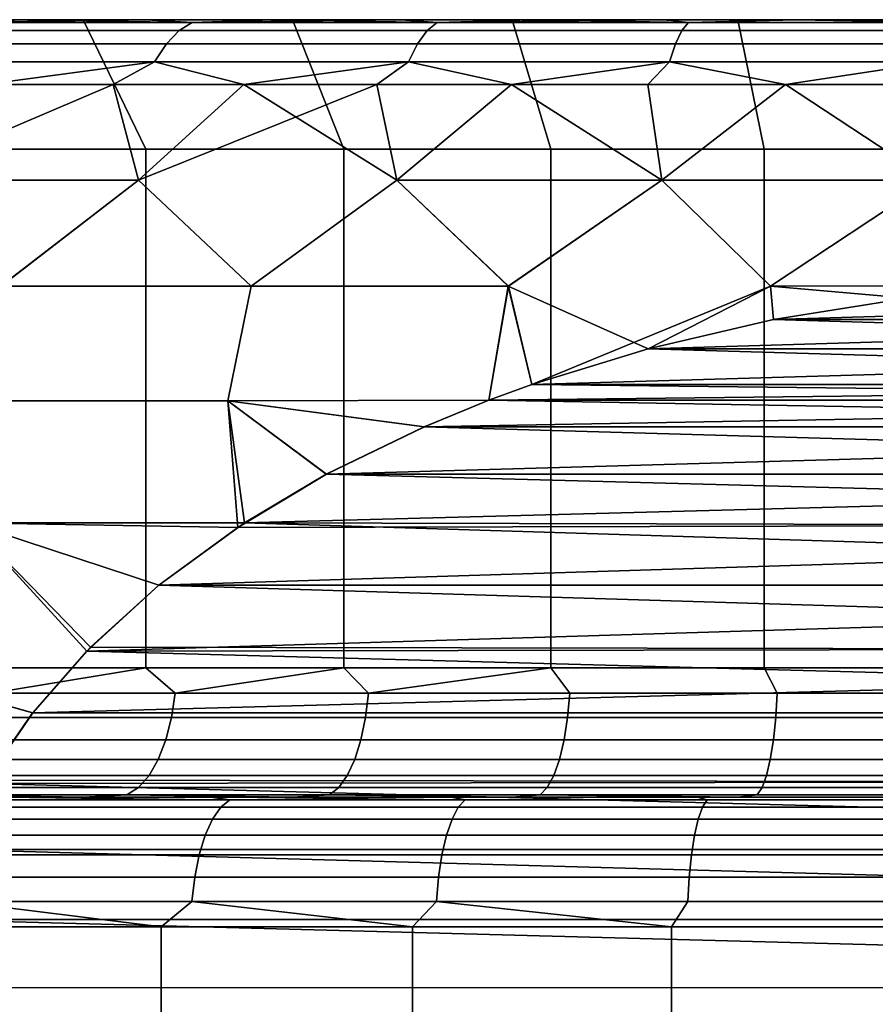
# Model space of a CAD drawing. Header units: metres. Extents: x -109 to 109, y -100 to 76.
# Tile 265 of 337: x 71.94 to 75.24, y 14.2 to 18. Entities that reach past the tile are written whole.
import ezdxf

# ---------------------------------------------------------------- set-up
doc = ezdxf.new("R2010")
doc.units = ezdxf.units.M
doc.layers.add('solid_21062310', color=7, linetype='CONTINUOUS')

msp = doc.modelspace()

# ---------------------------------------------------------------- linework, layer by layer
at = {"layer": 'solid_21062310'}
for points in [[(72.181473, 18, -7.78164), (71.481865, 18, -9.388409), (71.025742, 18, -9.129888), (71.415062, 18, -7.304296)], [(72.181465, 18, 7.781639), (71.415062, 18, 7.304294), (71.481857, 18, 9.388405), (71.948555, 18, 9.623667)], [(71.70137, 17.499994, -6.89443), (72.423515, 17.499994, -7.344541), (72.181473, 18, -7.78164), (71.415062, 18, -7.304296)], [(72.423515, 17.499994, 7.344539), (71.70137, 17.499994, 6.89443), (71.415062, 18, 7.304294), (72.181465, 18, 7.781639)], [(71.690765, 17.989634, 9.658244), (71.948555, 18, 9.623667), (71.481857, 18, 9.388405)], [(71.690765, 17.989634, -9.658244), (71.481865, 18, -9.388409), (72.181473, 18, -7.78164), (71.948563, 18, -9.62367)], [(71.690765, 17.989634, -9.658244), (72.602432, 17.989634, -10.060784), (72.55143, 17.958586, -10.192442), (71.627831, 17.958586, -9.784635)], [(72.602432, 17.989634, 10.060784), (71.690765, 17.989634, 9.658244), (71.627831, 17.958586, 9.784635), (72.55143, 17.958586, 10.192442)], [(72.602432, 17.989634, 10.060784), (71.948555, 18, 9.623667), (71.690765, 17.989634, 9.658244)], [(71.690765, 17.989634, -9.658244), (71.948563, 18, -9.62367), (72.423973, 18, -9.834424)], [(71.690765, 17.989634, -9.658244), (72.423973, 18, -9.834424), (72.602432, 17.989634, -10.060784)], [(72.181465, 18, 7.781639), (71.948555, 18, 9.623667), (72.423965, 18, 9.834422)], [(72.602432, 17.989634, 10.060784), (72.423965, 18, 9.834422), (71.948555, 18, 9.623667)], [(72.989517, 18, -8.178397), (72.423973, 18, -9.834424), (71.948563, 18, -9.62367), (72.181473, 18, -7.78164)], [(72.989517, 18, 8.178396), (72.181465, 18, 7.781639), (72.423965, 18, 9.834422), (72.911934, 18, 10.022417)], [(73.187469, 17.499994, 7.719272), (72.423515, 17.499994, 7.344539), (72.181465, 18, 7.781639), (72.989517, 18, 8.178396)], [(73.187477, 17.499994, -7.719273), (72.989517, 18, -8.178397), (72.181473, 18, -7.78164), (72.423515, 17.499994, -7.344541)], [(72.602432, 17.989634, 10.060784), (72.911934, 18, 10.022417), (72.423965, 18, 9.834422)], [(72.602432, 17.989634, -10.060784), (72.423973, 18, -9.834424), (72.989517, 18, -8.178397), (72.911942, 18, -10.022419)], [(72.602432, 17.989634, -10.060784), (73.547348, 17.989634, -10.377489), (73.508713, 17.958586, -10.51329), (72.55143, 17.958586, -10.192442)], [(73.547348, 17.989634, 10.377489), (72.602432, 17.989634, 10.060784), (72.55143, 17.958586, 10.192442), (73.508713, 17.958586, 10.51329)], [(73.547348, 17.989634, 10.377489), (72.911934, 18, 10.022417), (72.602432, 17.989634, 10.060784)], [(72.602432, 17.989634, -10.060784), (72.911942, 18, -10.022419), (73.409943, 18, -10.18694)], [(72.602432, 17.989634, -10.060784), (73.409943, 18, -10.18694), (73.547348, 17.989634, -10.377489)], [(73.836121, 18, 8.491563), (72.989517, 18, 8.178396), (72.911934, 18, 10.022417), (73.409935, 18, 10.186938)], [(73.547348, 17.989634, 10.377489), (73.409935, 18, 10.186938), (72.911934, 18, 10.022417)], [(73.836121, 18, -8.491564), (73.409943, 18, -10.18694), (72.911942, 18, -10.022419), (72.989517, 18, -8.178397)], [(73.985405, 17.499994, -8.014787), (73.836121, 18, -8.491564), (72.989517, 18, -8.178397), (73.187477, 17.499994, -7.719273)], [(73.985397, 17.499994, 8.014786), (73.187469, 17.499994, 7.719272), (72.989517, 18, 8.178396), (73.836121, 18, 8.491563)], [(73.836121, 18, 8.491563), (73.409935, 18, 10.186938), (73.91436, 18, 10.326812)], [(73.547348, 17.989634, 10.377489), (73.91436, 18, 10.326812), (73.409935, 18, 10.186938)], [(74.708115, 18, -8.717753), (73.91436, 18, -10.326813), (73.409943, 18, -10.18694), (73.836121, 18, -8.491564)], [(73.547348, 17.989634, -10.377489), (73.409943, 18, -10.18694), (73.91436, 18, -10.326813)], [(73.547348, 17.989634, -10.377489), (74.517456, 17.989634, -10.605657), (74.491516, 17.958586, -10.744444), (73.508713, 17.958586, -10.51329)], [(74.517456, 17.989634, 10.605657), (73.547348, 17.989634, 10.377489), (73.508713, 17.958586, 10.51329), (74.491516, 17.958586, 10.744444)], [(74.517456, 17.989634, 10.605657), (73.91436, 18, 10.326812), (73.547348, 17.989634, 10.377489)], [(73.547348, 17.989634, -10.377489), (73.91436, 18, -10.326813), (74.421799, 18, -10.440926)], [(73.547348, 17.989634, -10.377489), (74.421799, 18, -10.440926), (74.517456, 17.989634, -10.605657)], [(74.708115, 18, 8.717753), (73.836121, 18, 8.491563), (73.91436, 18, 10.326812), (74.421799, 18, 10.440925)], [(73.985405, 17.499994, -8.014787), (74.809128, 17.499994, -8.228059), (74.708115, 18, -8.717753), (73.836121, 18, -8.491564)], [(74.809128, 17.499994, 8.228059), (73.985397, 17.499994, 8.014786), (73.836121, 18, 8.491563), (74.708115, 18, 8.717753)], [(74.517456, 17.989634, 10.605657), (74.421799, 18, 10.440925), (73.91436, 18, 10.326812)], [(74.708115, 18, -8.717753), (74.421799, 18, -10.440926), (73.91436, 18, -10.326813)], [(74.708115, 18, 8.717753), (74.421799, 18, 10.440925), (74.933395, 18, 10.529653)], [(74.517456, 17.989634, 10.605657), (74.933395, 18, 10.529653), (74.421799, 18, 10.440925)], [(75.59462, 18, -8.853426), (74.933395, 18, -10.529653), (74.421799, 18, -10.440926), (74.708115, 18, -8.717753)], [(74.517456, 17.989634, -10.605657), (74.421799, 18, -10.440926), (74.933395, 18, -10.529653)], [(74.517456, 17.989634, -10.605657), (75.504486, 17.989634, -10.74334), (75.491455, 17.958586, -10.88393), (74.491516, 17.958586, -10.744444)], [(75.504486, 17.989634, 10.74334), (74.517456, 17.989634, 10.605657), (74.491516, 17.958586, 10.744444), (75.491455, 17.958586, 10.88393)], [(75.504486, 17.989634, 10.74334), (74.933395, 18, 10.529653), (74.517456, 17.989634, 10.605657)], [(75.504486, 17.989634, -10.74334), (74.517456, 17.989634, -10.605657), (74.933395, 18, -10.529653), (75.450294, 18, -10.593366)], [(75.59462, 18, 8.853426), (74.708115, 18, 8.717753), (74.933395, 18, 10.529653), (75.450294, 18, 10.593366)], [(74.809128, 17.499994, -8.228059), (75.650208, 17.499996, -8.356904), (75.59462, 18, -8.853426), (74.708115, 18, -8.717753)], [(74.809128, 17.499994, 8.228059), (74.708115, 18, 8.717753), (75.59462, 18, 8.853426), (75.650208, 17.499996, 8.356904)], [(75.504486, 17.989634, 10.74334), (75.450294, 18, 10.593366), (74.933395, 18, 10.529653)], [(75.59462, 18, -8.853426), (75.450294, 18, -10.593366), (74.933395, 18, -10.529653)], [(71.627831, 17.958586, -9.784635), (72.55143, 17.958586, -10.192442), (72.502571, 17.907503, -10.318549), (71.567551, 17.907503, -9.905696)], [(72.55143, 17.958586, 10.192442), (71.627831, 17.958586, 9.784635), (71.567551, 17.907503, 9.905696), (72.502571, 17.907503, 10.318549)], [(72.55143, 17.958586, -10.192442), (73.508713, 17.958586, -10.51329), (73.471703, 17.907503, -10.643368), (72.502571, 17.907503, -10.318549)], [(73.508713, 17.958586, 10.51329), (72.55143, 17.958586, 10.192442), (72.502571, 17.907503, 10.318549), (73.471703, 17.907503, 10.643368)], [(73.508713, 17.958586, -10.51329), (74.491516, 17.958586, -10.744444), (74.466667, 17.907503, -10.877381), (73.471703, 17.907503, -10.643368)], [(74.491516, 17.958586, 10.744444), (73.508713, 17.958586, 10.51329), (73.471703, 17.907503, 10.643368), (74.466667, 17.907503, 10.877381)], [(74.491516, 17.958586, -10.744444), (75.491455, 17.958586, -10.88393), (75.478973, 17.907503, -11.018593), (74.466667, 17.907503, -10.877381)], [(75.491455, 17.958586, 10.88393), (74.491516, 17.958586, 10.744444), (74.466667, 17.907503, 10.877381), (75.478973, 17.907503, 11.018593)], [(71.567551, 17.907503, -9.905696), (72.502571, 17.907503, -10.318549), (72.456886, 17.837454, -10.43647), (71.511185, 17.837454, -10.018899)], [(72.502571, 17.907503, 10.318549), (71.567551, 17.907503, 9.905696), (71.511185, 17.837454, 10.018899), (72.456886, 17.837454, 10.43647)], [(72.502571, 17.907503, -10.318549), (73.471703, 17.907503, -10.643368), (73.437096, 17.837454, -10.765001), (72.456886, 17.837454, -10.43647)], [(73.471703, 17.907503, 10.643368), (72.502571, 17.907503, 10.318549), (72.456886, 17.837454, 10.43647), (73.437096, 17.837454, 10.765001)], [(73.471703, 17.907503, -10.643368), (74.466667, 17.907503, -10.877381), (74.443428, 17.837454, -11.001689), (73.437096, 17.837454, -10.765001)], [(74.466667, 17.907503, 10.877381), (73.471703, 17.907503, 10.643368), (73.437096, 17.837454, 10.765001), (74.443428, 17.837454, 11.001689)], [(74.466667, 17.907503, -10.877381), (75.478973, 17.907503, -11.018593), (75.467308, 17.837454, -11.144514), (74.443428, 17.837454, -11.001689)], [(75.478973, 17.907503, 11.018593), (74.466667, 17.907503, 10.877381), (74.443428, 17.837454, 11.001689), (75.467308, 17.837454, 11.144514)], [(71.511185, 17.837454, -10.018899), (72.456886, 17.837454, -10.43647), (71.802826, 17.75, -10.285383)], [(72.456886, 17.837454, 10.43647), (71.511185, 17.837454, 10.018899), (71.802826, 17.75, 10.285383), (72.297546, 17.75, 10.497233)], [(72.456886, 17.837454, -10.43647), (72.297546, 17.75, -10.497233), (71.802826, 17.75, -10.285383)], [(72.456886, 17.837454, -10.43647), (72.801788, 17.75, -10.685305), (72.297546, 17.75, -10.497233)], [(72.456886, 17.837454, 10.43647), (72.297546, 17.75, 10.497233), (72.801788, 17.75, 10.685305)], [(72.456886, 17.837454, -10.43647), (73.437096, 17.837454, -10.765001), (72.801788, 17.75, -10.685305)], [(73.437096, 17.837454, 10.765001), (72.456886, 17.837454, 10.43647), (72.801788, 17.75, 10.685305), (73.3144, 17.75, 10.84917)], [(73.437096, 17.837454, -10.765001), (73.3144, 17.75, -10.84917), (72.801788, 17.75, -10.685305)], [(73.437096, 17.837454, -10.765001), (73.834236, 17.75, -10.988459), (73.3144, 17.75, -10.84917)], [(73.437096, 17.837454, 10.765001), (73.3144, 17.75, 10.84917), (73.834236, 17.75, 10.988459)], [(73.437096, 17.837454, -10.765001), (74.443428, 17.837454, -11.001689), (73.834236, 17.75, -10.988459)], [(74.443428, 17.837454, 11.001689), (73.437096, 17.837454, 10.765001), (73.834236, 17.75, 10.988459), (74.360107, 17.75, 11.102855)], [(74.443428, 17.837454, -11.001689), (74.360107, 17.75, -11.102855), (73.834236, 17.75, -10.988459)], [(74.443428, 17.837454, -11.001689), (74.890823, 17.75, -11.192099), (74.360107, 17.75, -11.102855)], [(74.443428, 17.837454, 11.001689), (74.360107, 17.75, 11.102855), (74.890823, 17.75, 11.192099)], [(74.443428, 17.837454, -11.001689), (75.467308, 17.837454, -11.144514), (74.890823, 17.75, -11.192099)], [(75.467308, 17.837454, 11.144514), (74.443428, 17.837454, 11.001689), (74.890823, 17.75, 11.192099), (75.425186, 17.75, 11.25599)], [(75.467308, 17.837454, -11.144514), (75.425186, 17.75, -11.25599), (74.890823, 17.75, -11.192099)], [(72.297546, 17.75, -10.497233), (72.394798, 17.381361, -10.938274), (71.864182, 16.972231, -11.090801), (71.430824, 17.381361, -10.526253)], [(71.802826, 17.75, -10.285383), (72.297546, 17.75, -10.497233), (71.430824, 17.381361, -10.526253)], [(72.297546, 17.75, 10.497233), (71.802826, 17.75, 10.285383), (71.430824, 17.381361, 10.526253), (72.394798, 17.381361, 10.938274)], [(72.297546, 17.75, -10.497233), (72.801788, 17.75, -10.685305), (72.394798, 17.381361, -10.938274)], [(72.801788, 17.75, 10.685305), (72.297546, 17.75, 10.497233), (72.394798, 17.381361, 10.938274)], [(73.3144, 17.75, -10.84917), (73.391823, 17.381361, -11.262228), (72.829597, 16.972231, -11.446608), (72.394798, 17.381361, -10.938274)], [(72.801788, 17.75, -10.685305), (73.3144, 17.75, -10.84917), (72.394798, 17.381361, -10.938274)], [(72.801788, 17.75, 10.685305), (72.394798, 17.381361, 10.938274), (72.829247, 16.972231, 11.446496), (73.391823, 17.381361, 11.262228)], [(73.3144, 17.75, 10.84917), (72.801788, 17.75, 10.685305), (73.391823, 17.381361, 11.262228)], [(73.3144, 17.75, -10.84917), (73.834236, 17.75, -10.988459), (73.391823, 17.381361, -11.262228)], [(73.834236, 17.75, 10.988459), (73.3144, 17.75, 10.84917), (73.391823, 17.381361, 11.262228)], [(73.834236, 17.75, -10.988459), (74.360107, 17.75, -11.102855), (74.413872, 17.381361, -11.495504), (73.391823, 17.381361, -11.262228)], [(73.834236, 17.75, 10.988459), (73.391823, 17.381361, 11.262228), (73.821648, 16.972231, 11.718495), (74.413872, 17.381361, 11.495504)], [(74.360107, 17.75, 11.102855), (73.834236, 17.75, 10.988459), (74.413872, 17.381361, 11.495504)], [(74.360107, 17.75, -11.102855), (74.890823, 17.75, -11.192099), (74.413872, 17.381361, -11.495504)], [(74.890823, 17.75, 11.192099), (74.360107, 17.75, 11.102855), (74.413872, 17.381361, 11.495504)], [(74.890823, 17.75, -11.192099), (75.425186, 17.75, -11.25599), (75.452721, 17.381361, -11.636226), (74.413872, 17.381361, -11.495504)], [(74.890823, 17.75, 11.192099), (74.413872, 17.381361, 11.495504), (74.833679, 16.972231, 11.904624), (75.452721, 17.381361, 11.636226)], [(75.425186, 17.75, 11.25599), (74.890823, 17.75, 11.192099), (75.452721, 17.381361, 11.636226)], [(71.701347, 15.5, 6.894411), (71.70137, 17.499994, 6.89443), (72.423515, 17.499994, 7.344539), (72.423462, 15.5, 7.344511)], [(71.701347, 15.5, -6.894411), (72.423462, 15.5, -7.344511), (72.423515, 17.499994, -7.344541), (71.70137, 17.499994, -6.89443)], [(72.423462, 15.5, 7.344511), (72.423515, 17.499994, 7.344539), (73.187469, 17.499994, 7.719272), (73.187408, 15.5, 7.719245)], [(72.423462, 15.5, -7.344511), (73.187408, 15.5, -7.719245), (73.187477, 17.499994, -7.719273), (72.423515, 17.499994, -7.344541)], [(73.187408, 15.5, 7.719245), (73.187469, 17.499994, 7.719272), (73.985397, 17.499994, 8.014786), (73.985352, 15.5, 8.01477)], [(73.187408, 15.5, -7.719245), (73.985352, 15.5, -8.01477), (73.985405, 17.499994, -8.014787), (73.187477, 17.499994, -7.719273)], [(73.985352, 15.5, 8.01477), (73.985397, 17.499994, 8.014786), (74.809128, 17.499994, 8.228059), (74.80909, 15.5, 8.228051)], [(73.985352, 15.5, -8.01477), (74.80909, 15.5, -8.228051), (74.809128, 17.499994, -8.228059), (73.985405, 17.499994, -8.014787)], [(75.650185, 15.5, 8.356902), (74.80909, 15.5, 8.228051), (74.809128, 17.499994, 8.228059), (75.650208, 17.499996, 8.356904)], [(74.80909, 15.5, -8.228051), (75.650185, 15.5, -8.356902), (75.650208, 17.499996, -8.356904), (74.809128, 17.499994, -8.228059)], [(70.93222, 16.972231, 10.653473), (71.863747, 16.972231, 11.09062), (72.394798, 17.381361, 10.938274), (71.430824, 17.381361, 10.526253)], [(71.863747, 16.972231, 11.09062), (72.829247, 16.972231, 11.446496), (72.394798, 17.381361, 10.938274)], [(72.829597, 16.972231, -11.446608), (71.864182, 16.972231, -11.090801), (72.394798, 17.381361, -10.938274)], [(72.829247, 16.972231, 11.446496), (73.821648, 16.972231, 11.718495), (73.391823, 17.381361, 11.262228)], [(73.821907, 16.972231, -11.718554), (72.829597, 16.972231, -11.446608), (73.391823, 17.381361, -11.262228)], [(73.821907, 16.972231, -11.718554), (73.391823, 17.381361, -11.262228), (74.413872, 17.381361, -11.495504)], [(74.361534, 16.729664, 12), (74.833679, 16.972231, 11.904624), (74.413872, 17.381361, 11.495504), (73.821648, 16.972231, 11.718495)], [(73.912773, 16.592251, -12), (73.821907, 16.972231, -11.718554), (74.413872, 17.381361, -11.495504), (74.833832, 16.972231, -11.904645)], [(74.833832, 16.972231, -11.904645), (74.413872, 17.381361, -11.495504), (75.452721, 17.381361, -11.636226)], [(74.833679, 16.972231, 11.904624), (75.857292, 16.974268, 12), (75.452721, 17.381361, 11.636226)], [(75.857338, 16.974266, -12), (74.833832, 16.972231, -11.904645), (75.452721, 17.381361, -11.636226)], [(72.739418, 16.529663, -11.724533), (71.754494, 16.529663, -11.361639), (71.864182, 16.972231, -11.090801), (72.829597, 16.972231, -11.446608)], [(71.754509, 16.529663, 11.361646), (72.739426, 16.529663, 11.724535), (72.829247, 16.972231, 11.446496), (71.863747, 16.972231, 11.09062)], [(72.739418, 16.529663, -11.724533), (72.829597, 16.972231, -11.446608), (73.821907, 16.972231, -11.718554), (73.747169, 16.531908, -12)], [(72.739426, 16.529663, 11.724535), (73.747177, 16.53191, 12), (73.821648, 16.972231, 11.718495), (72.829247, 16.972231, 11.446496)], [(73.912773, 16.592251, -12), (73.747169, 16.531908, -12), (73.821907, 16.972231, -11.718554)], [(73.912506, 16.592155, 12), (73.821648, 16.972231, 11.718495), (73.747177, 16.53191, 12)], [(74.361534, 16.729664, 12), (73.821648, 16.972231, 11.718495), (73.912506, 16.592155, 12)], [(74.361694, 16.729706, -12), (73.912773, 16.592251, -12), (74.833832, 16.972231, -11.904645)], [(74.361534, 16.729664, 12), (74.845062, 16.843012, 12), (74.833679, 16.972231, 11.904624)], [(74.845131, 16.843027, -12), (74.361694, 16.729706, -12), (74.833832, 16.972231, -11.904645)], [(75.362679, 16.926126, 12), (75.857292, 16.974268, 12), (74.833679, 16.972231, 11.904624)], [(74.845062, 16.843012, 12), (75.362679, 16.926126, 12), (74.833679, 16.972231, 11.904624)], [(75.362686, 16.926126, -12), (74.833832, 16.972231, -11.904645), (75.857338, 16.974266, -12)], [(74.845131, 16.843027, -12), (74.833832, 16.972231, -11.904645), (75.362686, 16.926126, -12)], [(74.845062, 16.843012, 12), (78.154869, 16.843027, 12), (77.637314, 16.926126, 12)], [(74.845062, 16.843012, 12), (77.637314, 16.926126, 12), (75.362679, 16.926126, 12)], [(74.845131, 16.843027, -12), (75.362686, 16.926126, -12), (78.154938, 16.843012, -12)], [(74.361534, 16.729664, 12), (78.638306, 16.729706, 12), (74.845062, 16.843012, 12)], [(74.845131, 16.843027, -12), (78.154938, 16.843012, -12), (74.361694, 16.729706, -12)], [(74.361694, 16.729706, -12), (78.154938, 16.843012, -12), (78.638466, 16.729664, -12)], [(74.845062, 16.843012, 12), (78.638306, 16.729706, 12), (78.154869, 16.843027, 12)], [(74.361534, 16.729664, 12), (73.912506, 16.592155, 12), (79.087227, 16.592251, 12)], [(74.361694, 16.729706, -12), (78.638466, 16.729664, -12), (73.912773, 16.592251, -12)], [(73.912773, 16.592251, -12), (78.638466, 16.729664, -12), (79.087494, 16.592155, -12)], [(74.361534, 16.729664, 12), (79.087227, 16.592251, 12), (78.638306, 16.729706, 12)], [(73.912773, 16.592251, -12), (79.252823, 16.53191, -12), (73.747169, 16.531908, -12)], [(73.747177, 16.53191, 12), (79.252831, 16.531908, 12), (79.087227, 16.592251, 12)], [(73.912506, 16.592155, 12), (73.747177, 16.53191, 12), (79.087227, 16.592251, 12)], [(73.912773, 16.592251, -12), (79.087494, 16.592155, -12), (79.252823, 16.53191, -12)], [(72.777435, 16.04151, -12), (71.741638, 16.058638, -11.620007), (71.754494, 16.529663, -11.361639), (72.739418, 16.529663, -11.724533)], [(71.754509, 16.529663, 11.361646), (71.741676, 16.058638, 11.620023), (72.804085, 16.059052, 12), (72.739426, 16.529663, 11.724535)], [(73.498039, 16.429932, -12), (72.739418, 16.529663, -11.724533), (73.747169, 16.531908, -12)], [(73.119667, 16.24637, -12), (72.739418, 16.529663, -11.724533), (73.498039, 16.429932, -12)], [(73.119667, 16.24637, -12), (72.777435, 16.04151, -12), (72.739418, 16.529663, -11.724533)], [(73.497643, 16.429758, 12), (73.747177, 16.53191, 12), (72.739426, 16.529663, 11.724535)], [(72.739426, 16.529663, 11.724535), (72.804085, 16.059052, 12), (73.119141, 16.246086, 12)], [(73.497643, 16.429758, 12), (72.739426, 16.529663, 11.724535), (73.119141, 16.246086, 12)], [(73.497643, 16.429758, 12), (79.252831, 16.531908, 12), (73.747177, 16.53191, 12)], [(73.497643, 16.429758, 12), (79.501961, 16.429932, 12), (79.252831, 16.531908, 12)], [(73.498039, 16.429932, -12), (73.747169, 16.531908, -12), (79.502357, 16.429758, -12)], [(73.747169, 16.531908, -12), (79.252823, 16.53191, -12), (79.502357, 16.429758, -12)], [(73.497643, 16.429758, 12), (73.119141, 16.246086, 12), (79.880333, 16.24637, 12)], [(73.119667, 16.24637, -12), (73.498039, 16.429932, -12), (79.502357, 16.429758, -12)], [(73.119667, 16.24637, -12), (79.502357, 16.429758, -12), (79.880859, 16.246086, -12)], [(73.497643, 16.429758, 12), (79.880333, 16.24637, 12), (79.501961, 16.429932, 12)], [(73.119667, 16.24637, -12), (80.195915, 16.059052, -12), (72.777435, 16.04151, -12)], [(72.804085, 16.059052, 12), (80.222565, 16.04151, 12), (79.880333, 16.24637, 12)], [(73.119141, 16.246086, 12), (72.804085, 16.059052, 12), (79.880333, 16.24637, 12)], [(73.119667, 16.24637, -12), (79.880859, 16.246086, -12), (80.195915, 16.059052, -12)], [(71.741676, 16.058638, 11.620023), (71.138428, 15.564455, 11.566726), (71.986153, 15.325371, 12), (72.209251, 15.578836, 12)], [(71.986824, 15.326256, -12), (71.138489, 15.564455, -11.566754), (71.741638, 16.058638, -11.620007), (72.195213, 15.564474, -12)], [(72.473518, 15.818521, -12), (71.741638, 16.058638, -11.620007), (72.777435, 16.04151, -12)], [(72.473518, 15.818521, -12), (72.195213, 15.564474, -12), (71.741638, 16.058638, -11.620007)], [(72.472763, 15.817902, 12), (72.804085, 16.059052, 12), (71.741676, 16.058638, 11.620023)], [(72.472763, 15.817902, 12), (71.741676, 16.058638, 11.620023), (72.209251, 15.578836, 12)], [(72.472763, 15.817902, 12), (80.526482, 15.818521, 12), (72.804085, 16.059052, 12)], [(72.473518, 15.818521, -12), (80.195915, 16.059052, -12), (80.527237, 15.817902, -12)], [(72.473518, 15.818521, -12), (72.777435, 16.04151, -12), (80.195915, 16.059052, -12)], [(72.804085, 16.059052, 12), (80.526482, 15.818521, 12), (80.222565, 16.04151, 12)], [(72.473518, 15.818521, -12), (80.527237, 15.817902, -12), (72.195213, 15.564474, -12)], [(72.195213, 15.564474, -12), (80.527237, 15.817902, -12), (80.790749, 15.578836, -12)], [(72.472763, 15.817902, 12), (72.209251, 15.578836, 12), (80.804787, 15.564474, 12)], [(72.472763, 15.817902, 12), (80.804787, 15.564474, 12), (80.526482, 15.818521, 12)], [(71.986153, 15.325371, 12), (80.804787, 15.564474, 12), (72.209251, 15.578836, 12)], [(72.195213, 15.564474, -12), (80.790749, 15.578836, -12), (81.013847, 15.325371, -12)], [(71.986153, 15.325371, 12), (71.138428, 15.564455, 11.566726), (71.806473, 15.06565, 12)], [(71.798897, 15.052801, -12), (71.138489, 15.564455, -11.566754), (71.986824, 15.326256, -12)], [(71.986153, 15.325371, 12), (81.013176, 15.326256, 12), (80.804787, 15.564474, 12)], [(71.986824, 15.326256, -12), (72.195213, 15.564474, -12), (81.013847, 15.325371, -12)], [(71.827873, 15.402454, -6.992333), (72.423462, 15.5, -7.344511), (71.701347, 15.5, -6.894411)], [(71.827873, 15.402454, 6.992333), (71.701347, 15.5, 6.894411), (72.423462, 15.5, 7.344511)], [(71.827873, 15.402454, -6.992333), (72.535736, 15.402454, -7.416612), (72.423462, 15.5, -7.344511)], [(72.535736, 15.402454, 7.416612), (71.827873, 15.402454, 6.992333), (72.423462, 15.5, 7.344511)], [(72.535736, 15.402454, -7.416612), (73.187408, 15.5, -7.719245), (72.423462, 15.5, -7.344511)], [(72.535736, 15.402454, 7.416612), (72.423462, 15.5, 7.344511), (73.187408, 15.5, 7.719245)], [(72.535736, 15.402454, -7.416612), (73.281784, 15.402454, -7.769464), (73.187408, 15.5, -7.719245)], [(73.281784, 15.402454, 7.769464), (72.535736, 15.402454, 7.416612), (73.187408, 15.5, 7.719245)], [(73.281784, 15.402454, -7.769464), (73.985352, 15.5, -8.01477), (73.187408, 15.5, -7.719245)], [(73.281784, 15.402454, 7.769464), (73.187408, 15.5, 7.719245), (73.985352, 15.5, 8.01477)], [(73.281784, 15.402454, -7.769464), (74.058823, 15.402454, -8.047492), (73.985352, 15.5, -8.01477)], [(74.058823, 15.402454, 8.047492), (73.281784, 15.402454, 7.769464), (73.985352, 15.5, 8.01477)], [(74.859367, 15.402454, -8.248019), (74.80909, 15.5, -8.228051), (73.985352, 15.5, -8.01477), (74.058823, 15.402454, -8.047492)], [(74.859367, 15.402454, 8.248019), (74.058823, 15.402454, 8.047492), (73.985352, 15.5, 8.01477), (74.80909, 15.5, 8.228051)], [(75.675713, 15.402454, -8.369113), (75.650185, 15.5, -8.356902), (74.80909, 15.5, -8.228051), (74.859367, 15.402454, -8.248019)], [(75.675713, 15.402454, 8.369113), (74.859367, 15.402454, 8.248019), (74.80909, 15.5, 8.228051), (75.650185, 15.5, 8.356902)], [(71.812042, 15.308568, -7.016022), (72.522308, 15.308568, -7.441738), (72.535736, 15.402454, -7.416612), (71.827873, 15.402454, -6.992333)], [(72.522308, 15.308568, 7.441738), (71.812042, 15.308568, 7.016022), (71.827873, 15.402454, 6.992333), (72.535736, 15.402454, 7.416612)], [(72.522308, 15.308568, -7.441738), (73.270882, 15.308568, -7.795786), (73.281784, 15.402454, -7.769464), (72.535736, 15.402454, -7.416612)], [(73.270882, 15.308568, 7.795786), (72.522308, 15.308568, 7.441738), (72.535736, 15.402454, 7.416612), (73.281784, 15.402454, 7.769464)], [(73.270882, 15.308568, -7.795786), (74.050552, 15.308568, -8.074757), (74.058823, 15.402454, -8.047492), (73.281784, 15.402454, -7.769464)], [(74.050552, 15.308568, 8.074757), (73.270882, 15.308568, 7.795786), (73.281784, 15.402454, 7.769464), (74.058823, 15.402454, 8.047492)], [(74.050552, 15.308568, -8.074757), (74.853806, 15.308568, -8.275962), (74.859367, 15.402454, -8.248019), (74.058823, 15.402454, -8.047492)], [(74.853806, 15.308568, 8.275962), (74.050552, 15.308568, 8.074757), (74.058823, 15.402454, 8.047492), (74.859367, 15.402454, 8.248019)], [(74.853806, 15.308568, -8.275962), (75.67292, 15.308568, -8.397466), (75.675713, 15.402454, -8.369113), (74.859367, 15.402454, -8.248019)], [(75.67292, 15.308568, 8.397466), (74.853806, 15.308568, 8.275962), (74.859367, 15.402454, 8.248019), (75.675713, 15.402454, 8.369113)], [(71.786331, 15.222052, -7.0545), (72.500496, 15.222052, -7.48255), (72.522308, 15.308568, -7.441738), (71.812042, 15.308568, -7.016022)], [(72.500496, 15.222052, 7.48255), (71.786331, 15.222052, 7.0545), (71.812042, 15.308568, 7.016022), (72.522308, 15.308568, 7.441738)], [(71.986824, 15.326256, -12), (81.013847, 15.325371, -12), (81.193527, 15.06565, -12), (71.798897, 15.052801, -12)], [(71.806473, 15.06565, 12), (81.201103, 15.052801, 12), (81.013176, 15.326256, 12), (71.986153, 15.325371, 12)], [(72.500496, 15.222052, -7.48255), (73.253174, 15.222052, -7.83854), (73.270882, 15.308568, -7.795786), (72.522308, 15.308568, -7.441738)], [(73.253174, 15.222052, 7.83854), (72.500496, 15.222052, 7.48255), (72.522308, 15.308568, 7.441738), (73.270882, 15.308568, 7.795786)], [(73.253174, 15.222052, -7.83854), (74.037117, 15.222052, -8.11904), (74.050552, 15.308568, -8.074757), (73.270882, 15.308568, -7.795786)], [(74.037117, 15.222052, 8.11904), (73.253174, 15.222052, 7.83854), (73.270882, 15.308568, 7.795786), (74.050552, 15.308568, 8.074757)], [(74.037117, 15.222052, -8.11904), (74.84478, 15.222052, -8.321349), (74.853806, 15.308568, -8.275962), (74.050552, 15.308568, -8.074757)], [(74.84478, 15.222052, 8.321349), (74.037117, 15.222052, 8.11904), (74.050552, 15.308568, 8.074757), (74.853806, 15.308568, 8.275962)], [(74.84478, 15.222052, -8.321349), (75.668388, 15.222052, -8.44352), (75.67292, 15.308568, -8.397466), (74.853806, 15.308568, -8.275962)], [(75.668388, 15.222052, 8.44352), (74.84478, 15.222052, 8.321349), (74.853806, 15.308568, 8.275962), (75.67292, 15.308568, 8.397466)], [(71.751732, 15.146238, -7.106284), (72.471138, 15.146238, -7.537477), (72.500496, 15.222052, -7.48255), (71.786331, 15.222052, -7.0545)], [(72.471138, 15.146238, 7.537477), (71.751732, 15.146238, 7.106284), (71.786331, 15.222052, 7.0545), (72.500496, 15.222052, 7.48255)], [(72.471138, 15.146238, -7.537477), (73.22934, 15.146238, -7.89608), (73.253174, 15.222052, -7.83854), (72.500496, 15.222052, -7.48255)], [(73.22934, 15.146238, 7.89608), (72.471138, 15.146238, 7.537477), (72.500496, 15.222052, 7.48255), (73.253174, 15.222052, 7.83854)], [(73.22934, 15.146238, -7.89608), (74.019035, 15.146238, -8.178638), (74.037117, 15.222052, -8.11904), (73.253174, 15.222052, -7.83854)], [(74.019035, 15.146238, 8.178638), (73.22934, 15.146238, 7.89608), (73.253174, 15.222052, 7.83854), (74.037117, 15.222052, 8.11904)], [(74.019035, 15.146238, -8.178638), (74.832634, 15.146238, -8.382433), (74.84478, 15.222052, -8.321349), (74.037117, 15.222052, -8.11904)], [(74.832634, 15.146238, 8.382433), (74.019035, 15.146238, 8.178638), (74.037117, 15.222052, 8.11904), (74.84478, 15.222052, 8.321349)], [(74.832634, 15.146238, -8.382433), (75.662285, 15.146238, -8.505501), (75.668388, 15.222052, -8.44352), (74.84478, 15.222052, -8.321349)], [(75.662285, 15.146238, 8.505501), (74.832634, 15.146238, 8.382433), (74.84478, 15.222052, 8.321349), (75.668388, 15.222052, 8.44352)], [(71.709572, 15.084047, -7.169381), (72.435364, 15.084047, -7.604403), (72.471138, 15.146238, -7.537477), (71.751732, 15.146238, -7.106284)], [(72.435364, 15.084047, 7.604403), (71.709572, 15.084047, 7.169381), (71.751732, 15.146238, 7.106284), (72.471138, 15.146238, 7.537477)], [(72.435364, 15.084047, -7.604403), (73.200294, 15.084047, -7.966189), (73.22934, 15.146238, -7.89608), (72.471138, 15.146238, -7.537477)], [(73.200294, 15.084047, 7.966189), (72.435364, 15.084047, 7.604403), (72.471138, 15.146238, 7.537477), (73.22934, 15.146238, 7.89608)], [(73.200294, 15.084047, -7.966189), (73.997009, 15.084047, -8.251258), (74.019035, 15.146238, -8.178638), (73.22934, 15.146238, -7.89608)], [(73.997009, 15.084047, 8.251258), (73.200294, 15.084047, 7.966189), (73.22934, 15.146238, 7.89608), (74.019035, 15.146238, 8.178638)], [(73.997009, 15.084047, -8.251258), (74.817825, 15.084047, -8.456861), (74.832634, 15.146238, -8.382433), (74.019035, 15.146238, -8.178638)], [(74.817825, 15.084047, 8.456861), (73.997009, 15.084047, 8.251258), (74.019035, 15.146238, 8.178638), (74.832634, 15.146238, 8.382433)], [(74.817825, 15.084047, -8.456861), (75.654846, 15.084047, -8.581021), (75.662285, 15.146238, -8.505501), (74.832634, 15.146238, -8.382433)], [(75.654846, 15.084047, 8.581021), (74.817825, 15.084047, 8.456861), (74.832634, 15.146238, 8.382433), (75.662285, 15.146238, 8.505501)], [(71.661476, 15.037872, -7.241362), (72.394554, 15.037872, -7.680751), (72.435364, 15.084047, -7.604403), (71.709572, 15.084047, -7.169381)], [(72.394554, 15.037872, 7.680751), (71.661476, 15.037872, 7.241362), (71.709572, 15.084047, 7.169381), (72.435364, 15.084047, 7.604403)], [(72.394554, 15.037872, -7.680751), (73.167168, 15.037872, -8.04617), (73.200294, 15.084047, -7.966189), (72.435364, 15.084047, -7.604403)], [(73.167168, 15.037872, 8.04617), (72.394554, 15.037872, 7.680751), (72.435364, 15.084047, 7.604403), (73.200294, 15.084047, 7.966189)], [(73.167168, 15.037872, -8.04617), (73.971878, 15.037872, -8.334101), (73.997009, 15.084047, -8.251258), (73.200294, 15.084047, -7.966189)], [(73.971878, 15.037872, 8.334101), (73.167168, 15.037872, 8.04617), (73.200294, 15.084047, 7.966189), (73.997009, 15.084047, 8.251258)], [(73.971878, 15.037872, -8.334101), (74.800934, 15.037872, -8.541769), (74.817825, 15.084047, -8.456861), (73.997009, 15.084047, -8.251258)], [(74.800934, 15.037872, 8.541769), (73.971878, 15.037872, 8.334101), (73.997009, 15.084047, 8.251258), (74.817825, 15.084047, 8.456861)], [(74.800934, 15.037872, -8.541769), (75.646355, 15.037872, -8.667175), (75.654846, 15.084047, -8.581021), (74.817825, 15.084047, -8.456861)], [(75.646355, 15.037872, 8.667175), (74.800934, 15.037872, 8.541769), (74.817825, 15.084047, 8.456861), (75.654846, 15.084047, 8.581021)], [(71.806473, 15.06565, 12), (71.669861, 14.798217, 12), (81.329826, 14.798903, 12), (81.201103, 15.052801, 12)], [(71.798897, 15.052801, -12), (81.330139, 14.798217, -12), (81.427162, 14.529242, -12), (71.670174, 14.798903, -12)], [(71.798897, 15.052801, -12), (81.193527, 15.06565, -12), (81.330139, 14.798217, -12)], [(71.609299, 15.009493, 7.319454), (72.181038, 15, 7.78138), (71.414505, 15, 7.30389)], [(71.609299, 15.009493, -7.319454), (71.414513, 15, -7.303896), (72.181053, 15, -7.781385)], [(71.609299, 15.009493, -7.319454), (72.350281, 15.009493, -7.763582), (72.394554, 15.037872, -7.680751), (71.661476, 15.037872, -7.241362)], [(72.350281, 15.009493, 7.763582), (71.609299, 15.009493, 7.319454), (71.661476, 15.037872, 7.241362), (72.394554, 15.037872, 7.680751)], [(72.350281, 15.009493, 7.763582), (72.181038, 15, 7.78138), (71.609299, 15.009493, 7.319454)], [(71.609299, 15.009493, -7.319454), (72.181053, 15, -7.781385), (72.350281, 15.009493, -7.763582)], [(72.350281, 15.009493, 7.763582), (72.989265, 15, 8.178281), (72.181038, 15, 7.78138)], [(72.350281, 15.009493, -7.763582), (72.181053, 15, -7.781385), (72.989273, 15, -8.178285)], [(72.350281, 15.009493, -7.763582), (73.131226, 15.009493, -8.132941), (73.167168, 15.037872, -8.04617), (72.394554, 15.037872, -7.680751)], [(73.131226, 15.009493, 8.132941), (72.350281, 15.009493, 7.763582), (72.394554, 15.037872, 7.680751), (73.167168, 15.037872, 8.04617)], [(73.131226, 15.009493, 8.132941), (72.989265, 15, 8.178281), (72.350281, 15.009493, 7.763582)], [(72.350281, 15.009493, -7.763582), (72.989273, 15, -8.178285), (73.131226, 15.009493, -8.132941)], [(73.131226, 15.009493, 8.132941), (73.836037, 15, 8.491524), (72.989265, 15, 8.178281)], [(73.131226, 15.009493, -8.132941), (72.989273, 15, -8.178285), (73.836044, 15, -8.491527)], [(73.131226, 15.009493, -8.132941), (73.944618, 15.009493, -8.423977), (73.971878, 15.037872, -8.334101), (73.167168, 15.037872, -8.04617)], [(73.944618, 15.009493, 8.423977), (73.131226, 15.009493, 8.132941), (73.167168, 15.037872, 8.04617), (73.971878, 15.037872, 8.334101)], [(73.944618, 15.009493, 8.423977), (73.836037, 15, 8.491524), (73.131226, 15.009493, 8.132941)], [(73.131226, 15.009493, -8.132941), (73.836044, 15, -8.491527), (73.944618, 15.009493, -8.423977)], [(73.944618, 15.009493, 8.423977), (74.708153, 15, 8.717757), (73.836037, 15, 8.491524)], [(73.944618, 15.009493, -8.423977), (73.836044, 15, -8.491527), (74.70816, 15, -8.717758)], [(73.944618, 15.009493, -8.423977), (74.782616, 15.009493, -8.633884), (74.800934, 15.037872, -8.541769), (73.971878, 15.037872, -8.334101)], [(74.782616, 15.009493, 8.633884), (73.944618, 15.009493, 8.423977), (73.971878, 15.037872, 8.334101), (74.800934, 15.037872, 8.541769)], [(74.782616, 15.009493, 8.633884), (74.708153, 15, 8.717757), (73.944618, 15.009493, 8.423977)], [(73.944618, 15.009493, -8.423977), (74.70816, 15, -8.717758), (74.782616, 15.009493, -8.633884)], [(75.637154, 15.009493, 8.760644), (75.594681, 15, 8.853443), (74.708153, 15, 8.717757), (74.782616, 15.009493, 8.633884)], [(75.637154, 15.009493, -8.760644), (74.782616, 15.009493, -8.633884), (74.70816, 15, -8.717758), (75.594688, 15, -8.853444)], [(74.782616, 15.009493, -8.633884), (75.637154, 15.009493, -8.760644), (75.646355, 15.037872, -8.667175), (74.800934, 15.037872, -8.541769)], [(75.637154, 15.009493, 8.760644), (74.782616, 15.009493, 8.633884), (74.800934, 15.037872, 8.541769), (75.646355, 15.037872, 8.667175)], [(72.181053, 15, -7.781385), (71.414513, 15, -7.303896), (70.944901, 15, -8.314898), (71.789207, 15, -8.820492)], [(72.181038, 15, 7.78138), (71.789238, 15, 8.820511), (70.944931, 15, 8.314919), (71.414505, 15, 7.30389)], [(72.989273, 15, -8.178285), (72.181053, 15, -7.781385), (71.789207, 15, -8.820492), (72.674431, 15, -9.239215)], [(71.873299, 14.990507, -8.974543), (72.674431, 15, -9.239215), (71.789207, 15, -8.820492)], [(72.989265, 15, 8.178281), (72.674461, 15, 9.23923), (71.789238, 15, 8.820511), (72.181038, 15, 7.78138)], [(71.873299, 14.990507, 8.974543), (71.789238, 15, 8.820511), (72.674461, 15, 9.23923)], [(71.830261, 14.962128, -9.058022), (72.712433, 14.962128, -9.460894), (72.747337, 14.990507, -9.373701), (71.873299, 14.990507, -8.974543)], [(72.712433, 14.962128, 9.460894), (71.830261, 14.962128, 9.058022), (71.873299, 14.990507, 8.974543), (72.747337, 14.990507, 9.373701)], [(71.873299, 14.990507, -8.974543), (72.747337, 14.990507, -9.373701), (72.674431, 15, -9.239215)], [(72.747337, 14.990507, 9.373701), (71.873299, 14.990507, 8.974543), (72.674461, 15, 9.23923)], [(73.836044, 15, -8.491527), (72.989273, 15, -8.178285), (72.674431, 15, -9.239215), (73.600883, 15, -9.570019)], [(72.747337, 14.990507, -9.373701), (73.600883, 15, -9.570019), (72.674431, 15, -9.239215)], [(73.836037, 15, 8.491524), (73.600922, 15, 9.57003), (72.674461, 15, 9.23923), (72.989265, 15, 8.178281)], [(72.747337, 14.990507, 9.373701), (72.674461, 15, 9.23923), (73.600922, 15, 9.57003)], [(72.712433, 14.962128, -9.460894), (73.628899, 14.962128, -9.778086), (73.655357, 14.990507, -9.687969), (72.747337, 14.990507, -9.373701)], [(73.628899, 14.962128, 9.778086), (72.712433, 14.962128, 9.460894), (72.747337, 14.990507, 9.373701), (73.655357, 14.990507, 9.687969)], [(72.747337, 14.990507, -9.373701), (73.655357, 14.990507, -9.687969), (73.600883, 15, -9.570019)], [(73.655357, 14.990507, 9.687969), (72.747337, 14.990507, 9.373701), (73.600922, 15, 9.57003)], [(74.70816, 15, -8.717758), (73.836044, 15, -8.491527), (73.600883, 15, -9.570019), (74.551041, 15, -9.808253)], [(74.589134, 14.990507, -9.914502), (74.551041, 15, -9.808253), (73.600883, 15, -9.570019), (73.655357, 14.990507, -9.687969)], [(74.708153, 15, 8.717757), (74.551079, 15, 9.808262), (73.600922, 15, 9.57003), (73.836037, 15, 8.491524)], [(74.589134, 14.990507, 9.914502), (73.655357, 14.990507, 9.687969), (73.600922, 15, 9.57003), (74.551079, 15, 9.808262)], [(73.628899, 14.962128, -9.778086), (74.571365, 14.962128, -10.006725), (74.589134, 14.990507, -9.914502), (73.655357, 14.990507, -9.687969)], [(74.571365, 14.962128, 10.006725), (73.628899, 14.962128, 9.778086), (73.655357, 14.990507, 9.687969), (74.589134, 14.990507, 9.914502)], [(75.594688, 15, -8.853444), (74.70816, 15, -8.717758), (74.551041, 15, -9.808253), (75.515938, 15, -9.951119)], [(75.540222, 14.990507, -10.051248), (75.515938, 15, -9.951119), (74.551041, 15, -9.808253), (74.589134, 14.990507, -9.914502)], [(75.594681, 15, 8.853443), (75.515961, 15, 9.951123), (74.551079, 15, 9.808262), (74.708153, 15, 8.717757)], [(75.540222, 14.990507, 10.051248), (74.589134, 14.990507, 9.914502), (74.551079, 15, 9.808262), (75.515961, 15, 9.951123)], [(74.571365, 14.962128, -10.006725), (75.531296, 14.962128, -10.144743), (75.540222, 14.990507, -10.051248), (74.589134, 14.990507, -9.914502)], [(75.531296, 14.962128, 10.144743), (74.571365, 14.962128, 10.006725), (74.589134, 14.990507, 9.914502), (75.540222, 14.990507, 10.051248)], [(71.790596, 14.915953, -9.13497), (72.680252, 14.915953, -9.541263), (72.712433, 14.962128, -9.460894), (71.830261, 14.962128, -9.058022)], [(72.680252, 14.915953, 9.541263), (71.790596, 14.915953, 9.13497), (71.830261, 14.962128, 9.058022), (72.712433, 14.962128, 9.460894)], [(72.680252, 14.915953, -9.541263), (73.604507, 14.915953, -9.861149), (73.628899, 14.962128, -9.778086), (72.712433, 14.962128, -9.460894)], [(73.604507, 14.915953, 9.861149), (72.680252, 14.915953, 9.541263), (72.712433, 14.962128, 9.460894), (73.628899, 14.962128, 9.778086)], [(73.604507, 14.915953, -9.861149), (74.554977, 14.915953, -10.091731), (74.571365, 14.962128, -10.006725), (73.628899, 14.962128, -9.778086)], [(74.554977, 14.915953, 10.091731), (73.604507, 14.915953, 9.861149), (73.628899, 14.962128, 9.778086), (74.571365, 14.962128, 10.006725)], [(74.554977, 14.915953, -10.091731), (75.523064, 14.915953, -10.230922), (75.531296, 14.962128, -10.144743), (74.571365, 14.962128, -10.006725)], [(75.523064, 14.915953, 10.230922), (74.554977, 14.915953, 10.091731), (74.571365, 14.962128, 10.006725), (75.531296, 14.962128, 10.144743)], [(71.755821, 14.853762, -9.20242), (72.652054, 14.853762, -9.611713), (72.680252, 14.915953, -9.541263), (71.790596, 14.915953, -9.13497)], [(72.652054, 14.853762, 9.611713), (71.755821, 14.853762, 9.20242), (71.790596, 14.915953, 9.13497), (72.680252, 14.915953, 9.541263)], [(72.652054, 14.853762, -9.611713), (73.583122, 14.853762, -9.933962), (73.604507, 14.915953, -9.861149), (72.680252, 14.915953, -9.541263)], [(73.583122, 14.853762, 9.933962), (72.652054, 14.853762, 9.611713), (72.680252, 14.915953, 9.541263), (73.604507, 14.915953, 9.861149)], [(73.583122, 14.853762, -9.933962), (74.540619, 14.853762, -10.166246), (74.554977, 14.915953, -10.091731), (73.604507, 14.915953, -9.861149)], [(74.540619, 14.853762, 10.166246), (73.583122, 14.853762, 9.933962), (73.604507, 14.915953, 9.861149), (74.554977, 14.915953, 10.091731)], [(74.540619, 14.853762, -10.166246), (75.515854, 14.853762, -10.306464), (75.523064, 14.915953, -10.230922), (74.554977, 14.915953, -10.091731)], [(75.515854, 14.853762, 10.306464), (74.540619, 14.853762, 10.166246), (74.554977, 14.915953, 10.091731), (75.523064, 14.915953, 10.230922)], [(71.727287, 14.777948, -9.257777), (72.628906, 14.777948, -9.669533), (72.652054, 14.853762, -9.611713), (71.755821, 14.853762, -9.20242)], [(72.628906, 14.777948, 9.669533), (71.727287, 14.777948, 9.257777), (71.755821, 14.853762, 9.20242), (72.652054, 14.853762, 9.611713)], [(72.628906, 14.777948, -9.669533), (73.565582, 14.777948, -9.99372), (73.583122, 14.853762, -9.933962), (72.652054, 14.853762, -9.611713)], [(73.565582, 14.777948, 9.99372), (72.628906, 14.777948, 9.669533), (72.652054, 14.853762, 9.611713), (73.583122, 14.853762, 9.933962)], [(73.565582, 14.777948, -9.99372), (74.528831, 14.777948, -10.227402), (74.540619, 14.853762, -10.166246), (73.583122, 14.853762, -9.933962)], [(74.528831, 14.777948, 10.227402), (73.565582, 14.777948, 9.99372), (73.583122, 14.853762, 9.933962), (74.540619, 14.853762, 10.166246)], [(74.528831, 14.777948, -10.227402), (75.509933, 14.777948, -10.368463), (75.515854, 14.853762, -10.306464), (74.540619, 14.853762, -10.166246)], [(75.509933, 14.777948, 10.368463), (74.528831, 14.777948, 10.227402), (74.540619, 14.853762, 10.166246), (75.515854, 14.853762, 10.306464)], [(71.670174, 14.798903, -12), (81.427162, 14.529242, -12), (81.483391, 14.265453, -12), (71.57283, 14.529242, -12)], [(71.669861, 14.798217, 12), (71.572838, 14.529242, 12), (81.42717, 14.529242, 12), (81.329826, 14.798903, 12)], [(71.706078, 14.691432, -9.298909), (72.611702, 14.691432, -9.712495), (72.628906, 14.777948, -9.669533), (71.727287, 14.777948, -9.257777)], [(72.611702, 14.691432, 9.712495), (71.706078, 14.691432, 9.298909), (71.727287, 14.777948, 9.257777), (72.628906, 14.777948, 9.669533)], [(72.611702, 14.691432, -9.712495), (73.552544, 14.691432, -10.038121), (73.565582, 14.777948, -9.99372), (72.628906, 14.777948, -9.669533)], [(73.552544, 14.691432, 10.038121), (72.611702, 14.691432, 9.712495), (72.628906, 14.777948, 9.669533), (73.565582, 14.777948, 9.99372)], [(73.552544, 14.691432, -10.038121), (74.520073, 14.691432, -10.272842), (74.528831, 14.777948, -10.227402), (73.565582, 14.777948, -9.99372)], [(74.520073, 14.691432, 10.272842), (73.552544, 14.691432, 10.038121), (73.565582, 14.777948, 9.99372), (74.528831, 14.777948, 10.227402)], [(74.520073, 14.691432, -10.272842), (75.505531, 14.691432, -10.41453), (75.509933, 14.777948, -10.368463), (74.528831, 14.777948, -10.227402)], [(75.505531, 14.691432, 10.41453), (74.520073, 14.691432, 10.272842), (74.528831, 14.777948, 10.227402), (75.509933, 14.777948, 10.368463)], [(71.693024, 14.597546, -9.324233), (72.601112, 14.597546, -9.738944), (72.611702, 14.691432, -9.712495), (71.706078, 14.691432, -9.298909)], [(72.601112, 14.597546, 9.738944), (71.693024, 14.597546, 9.324233), (71.706078, 14.691432, 9.298909), (72.611702, 14.691432, 9.712495)], [(72.601112, 14.597546, -9.738944), (73.544518, 14.597546, -10.065458), (73.552544, 14.691432, -10.038121), (72.611702, 14.691432, -9.712495)], [(73.544518, 14.597546, 10.065458), (72.601112, 14.597546, 9.738944), (72.611702, 14.691432, 9.712495), (73.552544, 14.691432, 10.038121)], [(73.544518, 14.597546, -10.065458), (74.514679, 14.597546, -10.300817), (74.520073, 14.691432, -10.272842), (73.552544, 14.691432, -10.038121)], [(74.514679, 14.597546, 10.300817), (73.544518, 14.597546, 10.065458), (73.552544, 14.691432, 10.038121), (74.520073, 14.691432, 10.272842)], [(74.514679, 14.597546, -10.300817), (75.502823, 14.597546, -10.442891), (75.505531, 14.691432, -10.41453), (74.520073, 14.691432, -10.272842)], [(75.502823, 14.597546, 10.442891), (74.514679, 14.597546, 10.300817), (74.520073, 14.691432, 10.272842), (75.505531, 14.691432, 10.41453)], [(71.693024, 14.597546, 9.324233), (72.481812, 14.5, 9.70073), (71.550323, 14.5, 9.260166)], [(71.693024, 14.597546, -9.324233), (71.550323, 14.5, -9.260166), (72.481812, 14.5, -9.70073)], [(72.601112, 14.597546, 9.738944), (72.481812, 14.5, 9.70073), (71.693024, 14.597546, 9.324233)], [(71.693024, 14.597546, -9.324233), (72.481812, 14.5, -9.70073), (72.601112, 14.597546, -9.738944)], [(72.601112, 14.597546, 9.738944), (73.452003, 14.5, 10.047871), (72.481812, 14.5, 9.70073)], [(72.601112, 14.597546, -9.738944), (72.481812, 14.5, -9.70073), (73.452003, 14.5, -10.047871)], [(73.544518, 14.597546, 10.065458), (73.452003, 14.5, 10.047871), (72.601112, 14.597546, 9.738944)], [(72.601112, 14.597546, -9.738944), (73.452003, 14.5, -10.047871), (73.544518, 14.597546, -10.065458)], [(73.544518, 14.597546, 10.065458), (74.451546, 14.5, 10.298244), (73.452003, 14.5, 10.047871)], [(73.544518, 14.597546, -10.065458), (73.452003, 14.5, -10.047871), (74.451546, 14.5, -10.298244)], [(74.514679, 14.597546, 10.300817), (74.451546, 14.5, 10.298244), (73.544518, 14.597546, 10.065458)], [(73.544518, 14.597546, -10.065458), (74.451546, 14.5, -10.298244), (74.514679, 14.597546, -10.300817)], [(75.502823, 14.597546, 10.442891), (75.470818, 14.5, 10.449439), (74.451546, 14.5, 10.298244), (74.514679, 14.597546, 10.300817)], [(75.502823, 14.597546, -10.442891), (74.514679, 14.597546, -10.300817), (74.451546, 14.5, -10.298244), (75.470818, 14.5, -10.449439)], [(71.572838, 14.529242, 12), (71.516609, 14.265453, 12), (81.483353, 14.265715, 12), (81.42717, 14.529242, 12)], [(71.516647, 14.265715, -12), (71.57283, 14.529242, -12), (81.483391, 14.265453, -12)], [(71.550323, 14.5, 9.260166), (72.481812, 14.5, 9.70073), (72.48069, 11.5, 9.700171), (71.551567, 11.5, 9.260394)], [(71.550323, 14.5, -9.260166), (71.551567, 11.5, -9.260394), (72.48069, 11.5, -9.700171), (72.481812, 14.5, -9.70073)], [(72.481812, 14.5, 9.70073), (73.452003, 14.5, 10.047871), (73.45282, 11.5, 10.047668), (72.48069, 11.5, 9.700171)], [(73.452003, 14.5, -10.047871), (72.481812, 14.5, -9.70073), (72.48069, 11.5, -9.700171), (73.45282, 11.5, -10.047668)], [(73.452003, 14.5, 10.047871), (74.451546, 14.5, 10.298244), (74.450508, 11.5, 10.298027), (73.45282, 11.5, 10.047668)], [(74.451546, 14.5, -10.298244), (73.452003, 14.5, -10.047871), (73.45282, 11.5, -10.047668), (74.450508, 11.5, -10.298027)], [(75.470818, 14.5, 10.449439), (75.464752, 11.5, 10.448322), (74.450508, 11.5, 10.298027), (74.451546, 14.5, 10.298244)], [(75.470818, 14.5, -10.449439), (74.451546, 14.5, -10.298244), (74.450508, 11.5, -10.298027), (75.464752, 11.5, -10.448322)], [(71.5, 14, -12), (71.516647, 14.265715, -12), (81.483391, 14.265453, -12), (81.5, 14, -12)], [(71.516609, 14.265453, 12), (71.5, 14, 12), (81.5, 14, 12), (81.483353, 14.265715, 12)]]:
    msp.add_3dface(points, dxfattribs=at)

doc.saveas('drawing.dxf')
